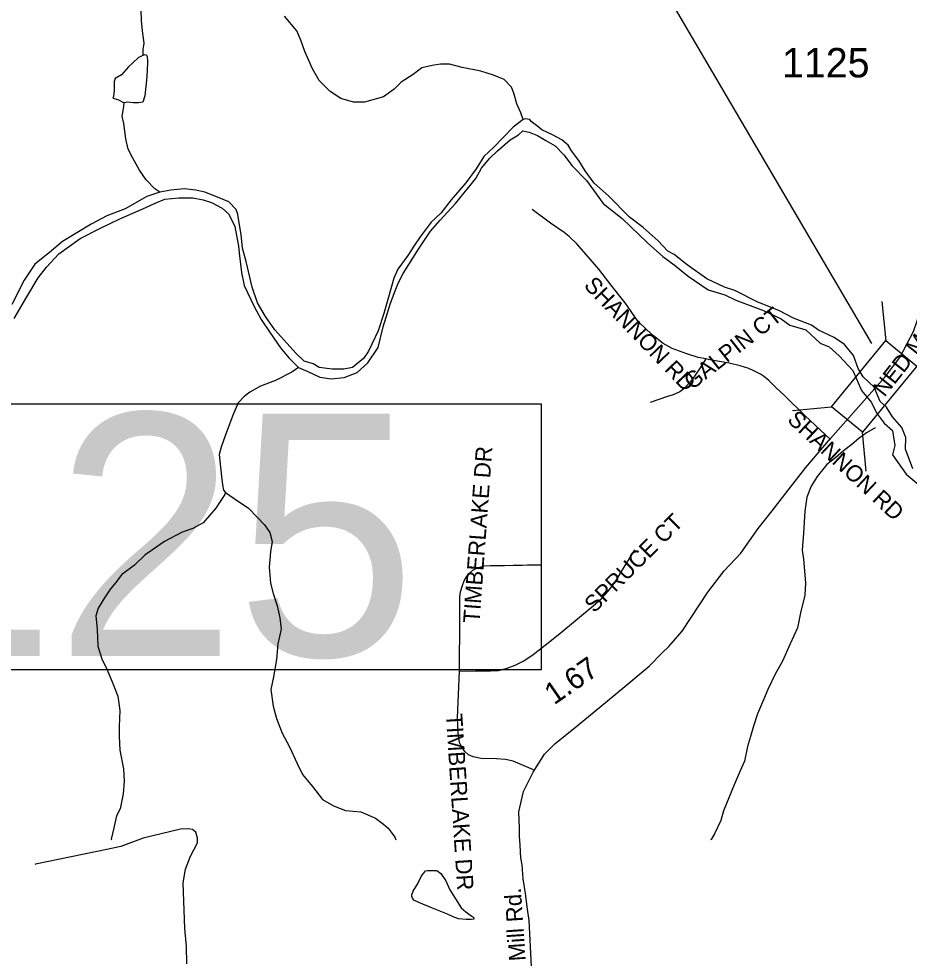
# Model space of a CAD drawing. Extents: x 1950930 to 2061844, y 904556 to 1017002.
# Drawn here: x 2005881 to 2011020, y 909278 to 914703 of the extents above; entities that cross this region are included whole.
import ezdxf

# ---------------------------------------------------------------- set-up
doc = ezdxf.new("R2010")
doc.units = 0
for name, color, linetype in [('Exist Hydrographic Creek Single Shore', 7, 'Continuous'), ('Exist Hydrographic Misc Water Feature', 7, 'Continuous'), ('Exist Hydrographic River Shore', 7, 'Continuous'), ('Exist Road Non-System Type 51', 7, 'Continuous'), ('Exist Road Non-System Type 51 Label', 7, 'Continuous'), ('Exist Road Primary US Structure Standard Bridge CELL', 7, 'Continuous'), ('Exist Road Secondary Structure Pipe Number Label', 7, 'Continuous'), ('Exist Road Secondary Structure Standard Bridge CELL', 7, 'Continuous'), ('Exist Road Secondary Structure Standard Bridge Number Label', 7, 'Continuous'), ('Exist Road Secondary Type 51 Attributed', 7, 'Continuous'), ('Exist Road Secondary Type 51 Label', 7, 'Continuous'), ('Exist Road Secondary Type 51 Number Label', 7, 'Continuous')]:
    doc.layers.add(name, color=color, linetype=linetype)

msp = doc.modelspace()

# ---------------------------------------------------------------- linework, layer by layer
at = {"layer": 'Exist Hydrographic Creek Single Shore'}
for points in [[(2008792.4, 914121.2), (2008778.1, 914161.2), (2008756.2, 914213.1), (2008738.1, 914273.2), (2008724.1, 914309.3), (2008682, 914353.2), (2008620.2, 914377.1), (2008548.1, 914401.2), (2008439.9, 914421.2), (2008366.2, 914441.1), (2008314, 914440.8), (2008265.9, 914433), (2008207.9, 914421), (2008156.2, 914380.8), (2008088, 914336.9), (2008048.2, 914296.7), (2007986.2, 914252.7), (2007876.3, 914222.8), (2007812.3, 914222.5), (2007740.2, 914242.7), (2007678, 914282.7), (2007614, 914346.3), (2007576.1, 914414.4), (2007554.1, 914462.4), (2007531.9, 914514.4), (2007508, 914580.5), (2007485.8, 914634.5), (2007414, 914718.3)], [(2007495.2, 912690.2), (2007457.2, 912662.5), (2007363.3, 912614.2), (2007275.4, 912582.2), (2007213.3, 912546.1), (2007181.3, 912522.1), (2007147.4, 912486.1), (2007117.4, 912418.1), (2007097.2, 912362.1), (2007071.6, 912294), (2007049.6, 912230.1), (2007037.5, 912186.1), (2007049.7, 912060.2), (2007055.6, 912012.1), (2007061.5, 911980.2), (2007073.7, 911968.1)], [(2010823.3, 912340.6), (2010773.5, 912312.4), (2010731.5, 912280.5), (2010689.4, 912244.3), (2010641.4, 912208.5), (2010595.7, 912168.4), (2010545.6, 912128.4), (2010489.7, 912060.4), (2010453.8, 912004.3), (2010429.8, 911940.2), (2010417.7, 911860.4), (2010409.8, 911732.2), (2010401.8, 911634.2), (2010410, 911582.2), (2010421.9, 911446.1), (2010418.1, 911374.3), (2010392.1, 911272.2), (2010376.2, 911186.2), (2010332.3, 911094.2), (2010288.2, 910994), (2010248.3, 910922), (2010204.4, 910830), (2010178.6, 910769.9), (2010144.4, 910689.8), (2010120.6, 910617.8), (2010104.6, 910558.1), (2010086.7, 910500), (2010068.6, 910416.1), (2010044.7, 910359.8), (2010010.6, 910279.8), (2009948.8, 910129.8), (2009932.9, 910074), (2009896.8, 909996), (2009877.1, 909963.9), (2009872.8, 909961.7)], [(2007073.7, 911968.1), (2007069.5, 911956), (2007043.7, 911915.9), (2007017.6, 911876.1), (2006945.7, 911791.9), (2006885.6, 911760), (2006823.8, 911738), (2006721.9, 911683.9), (2006651.7, 911635.8), (2006609.8, 911607.8), (2006547.8, 911547.7), (2006473.8, 911491.5), (2006440.1, 911447.6), (2006409.8, 911411.4), (2006375.9, 911359.6), (2006337.9, 911299.4), (2006326.2, 911255.7), (2006332.1, 911175.5), (2006336.3, 911079.5), (2006360.1, 911007.5), (2006390.3, 910943.6), (2006422.5, 910863.5), (2006452.5, 910791.6), (2006464.5, 910707.7), (2006460.3, 910615.6), (2006460.5, 910559.5), (2006464.7, 910479.6), (2006484.5, 910371.6), (2006488.6, 910299.6), (2006482.8, 910227.6), (2006464.9, 910139.6), (2006444.7, 910099.7), (2006428.9, 910031.4), (2006414.7, 909965.4), (2006415, 909961.5)], [(2007073.7, 911968.1), (2007123.8, 911932), (2007205.7, 911876.1), (2007255.8, 911824.2), (2007299.8, 911780.3), (2007329.8, 911736.1), (2007343.8, 911684.2), (2007333.7, 911624.1), (2007326, 911536.3), (2007333.9, 911444.2), (2007348.1, 911384.2), (2007371.9, 911312.2), (2007388.2, 911244.2), (2007394.1, 911178.2), (2007376.2, 911094.2), (2007368.1, 911002.1), (2007350.3, 910902.1), (2007336.3, 910830.2), (2007348.5, 910734.1), (2007368.3, 910662.1), (2007400.4, 910578.1), (2007442.7, 910498.2), (2007486.7, 910402.1), (2007518.8, 910338.1), (2007576.8, 910270.3), (2007632.7, 910194.3), (2007696.9, 910158.5), (2007766.9, 910130.5), (2007855, 910122.4), (2007938.9, 910086.6), (2007984.8, 910052.5), (2008012.9, 910028.6), (2008030.8, 910006.6), (2008050.8, 909976.6), (2008057.1, 909960.8)]]:
    msp.add_lwpolyline(points, dxfattribs=at)
at = {"layer": 'Exist Hydrographic Misc Water Feature'}
for points in [[(2006597.8, 914494), (2006597.8, 914525.8), (2006603.8, 914561.8), (2006593.8, 914633.9), (2006589.8, 914694), (2006587.8, 914753.8), (2006583.7, 914841.8), (2006557.5, 914989.7), (2006537.7, 915093.8), (2006521.5, 915197.8), (2006513.6, 915277.7), (2006509.4, 915329.7), (2006513.4, 915425.8), (2006507.2, 915493.8), (2006497.2, 915545.9)], [(2006597.8, 914494), (2006585.8, 914485.7), (2006571.9, 914479.7), (2006537.9, 914449.9), (2006514.1, 914425.8), (2006474.1, 914379.7), (2006436.2, 914357.8), (2006431.9, 914341.9), (2006430.2, 914289.7), (2006428.1, 914253.7), (2006424, 914245.9), (2006452.1, 914237.7), (2006488.1, 914217.6)], [(2006597.8, 914494), (2006610.1, 914498), (2006617.9, 914493.9), (2006622, 914485.9), (2006624, 914458), (2006622.2, 914401.9), (2006618.2, 914349.8), (2006608.1, 914257.8), (2006596.2, 914222), (2006572.1, 914217.9), (2006540.3, 914217.9), (2006508.2, 914221.8), (2006488.1, 914217.6)], [(2006694.4, 913701.8), (2006666.6, 913721.7), (2006616.4, 913773.9), (2006576.6, 913829.9), (2006538.3, 913897.6), (2006512.4, 913949.7), (2006498.2, 914009.7), (2006486.3, 914097.9), (2006476.4, 914141.7), (2006482.3, 914173.8), (2006486, 914197.7), (2006488.1, 914217.6)], [(2008391.2, 909636.6), (2008433.3, 909568.7), (2008461.2, 909544.7), (2008483.2, 909528.7), (2008499.2, 909518.7), (2008507.3, 909510.8), (2008507.3, 909502.8), (2008491.3, 909500.7), (2008463.3, 909500.7), (2008419.3, 909504.6), (2008387.2, 909516.6), (2008355.3, 909532.7), (2008269.2, 909566.7), (2008189.3, 909600.5), (2008161.1, 909612.5), (2008153.2, 909624.5), (2008149.2, 909636.6), (2008149.2, 909644.6), (2008157.2, 909664.6), (2008181.2, 909704.5), (2008205, 909752.6), (2008217.1, 909766.6), (2008229, 909782.6), (2008241.1, 909784.5), (2008265.1, 909784.6), (2008277.1, 909784.6), (2008293.1, 909784.6), (2008317.1, 909766.5), (2008345, 909724.6), (2008369.2, 909672.6), (2008391.2, 909636.6)]]:
    msp.add_lwpolyline(points, dxfattribs=at)
at = {"layer": 'Exist Hydrographic River Shore'}
for points in [[(2008792.4, 914121.2), (2008734.4, 914077.1), (2008622.4, 913961.2), (2008564.5, 913909), (2008520.4, 913837), (2008460.3, 913756.9), (2008376.6, 913656.9), (2008316.6, 913581), (2008260.7, 913529), (2008196.6, 913445), (2008164.8, 913396.7), (2008126.8, 913336.8), (2008068.7, 913256.6), (2008045, 913204.6), (2008014.8, 913096.6), (2007986.9, 913000.7), (2007955, 912900.6), (2007919, 912824.6), (2007899.1, 912784.6), (2007871, 912740.6), (2007807.2, 912688.7), (2007757.2, 912680.6), (2007689.2, 912680.3), (2007615.3, 912690.4), (2007579.3, 912710.5), (2007527.1, 912726.3), (2007481.1, 912770.3), (2007427.2, 912830.4), (2007358.9, 912906.4), (2007305, 912984.3), (2007259, 913062.3), (2007226.8, 913154.2), (2007192.8, 913302.3), (2007172.7, 913378.2), (2007164.5, 913458.1), (2007154.5, 913514.1), (2007144.6, 913574), (2007134.7, 913602.1), (2007092.6, 913646), (2007036.6, 913670.1), (2006954.6, 913702), (2006902.3, 913713.9), (2006834.6, 913721.8), (2006758.6, 913713.9), (2006694.4, 913701.8)], [(2011041.6, 912104.8), (2010999.8, 912217), (2011000.8, 912285.4), (2010978, 912342.3), (2010923.1, 912404.5), (2010888.9, 912459.4), (2010852.7, 912492.5), (2010818.5, 912576.4), (2010755.3, 912635.4), (2010726.3, 912683.1), (2010699.4, 912758.7), (2010646.6, 912822.9), (2010587.6, 912863.3), (2010496.4, 912905.7), (2010456, 912933.7), (2010353.1, 912974.2), (2010267, 913018.3), (2010146.9, 913066), (2010014.7, 913134.1), (2009954.8, 913154), (2009852.7, 913201.7), (2009738.9, 913281.9), (2009662.7, 913341.9), (2009626.6, 913361.6), (2009570.8, 913421.9), (2009484.7, 913497.8), (2009406.6, 913557.5), (2009284.4, 913681.4), (2009202.6, 913753.4), (2009150.5, 913825.3), (2009112.4, 913885.5), (2009070.3, 913941.5), (2009052.2, 913973.4), (2009014.5, 914005.3), (2008962.2, 914033.3), (2008900.4, 914061.2), (2008876.2, 914081.4), (2008838.1, 914109.4), (2008830.1, 914121.4), (2008804.3, 914125.2), (2008792.4, 914121.2)], [(2007495.2, 912690.2), (2007549.2, 912666.5), (2007619.1, 912634.5), (2007683.2, 912624.3), (2007759.1, 912632.6), (2007833.2, 912660.6), (2007895.1, 912716.8), (2007955, 912804.8), (2007983.1, 912924.6), (2008026.9, 913060.6), (2008053, 913132.6), (2008072.7, 913180.7), (2008098.7, 913232.7), (2008188.6, 913372.9), (2008256.7, 913476.9), (2008312.5, 913541), (2008400.4, 913637), (2008476.5, 913729), (2008518.6, 913780.9), (2008552.3, 913840.9), (2008598.4, 913897.1), (2008644.3, 913941.1), (2008716.2, 914005.3), (2008764.3, 914033.1), (2008790.4, 914057.2), (2008826.4, 914049.3), (2008874.2, 914029.2), (2008922.2, 914001.3), (2008976.3, 913969.4), (2009026.4, 913917.5), (2009074.3, 913853.5), (2009156.6, 913769.4), (2009254.6, 913637.4), (2009362.7, 913549.5), (2009508.8, 913409.7), (2009598.7, 913329.7), (2009662.7, 913281.8), (2009744.8, 913217.8), (2009859, 913138), (2009956.8, 913110), (2010018.8, 913077.9), (2010179.1, 913018.1), (2010281.1, 912970.1), (2010330.9, 912934.3), (2010423.8, 912906.1), (2010505.9, 912829.9), (2010558.6, 912808.4), (2010615.5, 912757.6), (2010695.3, 912671.7), (2010744, 912555.7), (2010800.9, 912489.4), (2010835.1, 912421.1), (2010875.5, 912367.2)], [(2006694.4, 913701.8), (2006620.4, 913677.7), (2006494.5, 913605.8), (2006388.7, 913565.6), (2006298.7, 913517.6), (2006132.6, 913417.3), (2006058.7, 913353.6), (2005972.7, 913285.4), (2005910.7, 913193.2), (2005840.9, 913053.2)], [(2005853, 912973.2), (2005926.8, 913097.4), (2005992.7, 913207.3), (2006040.6, 913269.3), (2006110.8, 913345.6), (2006234.6, 913433.6), (2006352.7, 913493.5), (2006464.7, 913547.7), (2006614.4, 913613.8), (2006668.4, 913638), (2006724.4, 913661.8), (2006804.6, 913670), (2006884.4, 913669.9), (2006944.5, 913657.9), (2006992.4, 913642.1), (2007054.4, 913610), (2007092.7, 913574.1), (2007126.7, 913504.1), (2007148.7, 913390.1), (2007154.7, 913334.2), (2007166.9, 913238.2), (2007180.7, 913162.1), (2007238.9, 913042.1), (2007279, 912966.1), (2007331, 912890.2), (2007391.2, 912802.3), (2007439.2, 912746.2), (2007495.2, 912690.2)], [(2010875.5, 912367.2), (2010923.1, 912324.7), (2010937.6, 912239.8), (2010923.5, 912184.6), (2011003.6, 912072.7), (2011107.7, 911984.6), (2011225.6, 911924.7), (2011335.8, 911872.9), (2011499.9, 911797), (2011623.8, 911724.9), (2011714, 911691.2), (2011803.8, 911655.2), (2011855.7, 911641.3), (2011915.8, 911625.3)]]:
    msp.add_lwpolyline(points, dxfattribs=at)
at = {"layer": 'Exist Road Non-System Type 51'}
for points in [[(2009845.6, 912739.1), (2009802.1, 912747.5), (2009737.4, 912768), (2009652.6, 912799.1), (2009599.4, 912828.6), (2009543.8, 912872.8), (2009506.1, 912907.2), (2009454.5, 912957.1), (2009381.2, 913063.2), (2009306.5, 913156.6), (2009228.5, 913256.6), (2009153.8, 913344.6), (2009102.1, 913403.9), (2009058.1, 913446.8), (2009028.5, 913468.8), (2008949.4, 913523.7), (2008843.9, 913601.8)], [(2009845.6, 912739.1), (2009810.5, 912681.7), (2009767.5, 912619.7), (2009745.4, 912594.4), (2009718.8, 912566.5), (2009695.4, 912548.1), (2009658, 912532.3), (2009625.8, 912521.6), (2009525.8, 912487.6)], [(2010565.6, 912273.1), (2010417.4, 912413), (2010304.4, 912523.1), (2010251.2, 912574.8), (2010210.2, 912614.1), (2010180, 912639.4), (2010161.1, 912651.7), (2010124.2, 912669.8), (2010093.6, 912683.6), (2010044.5, 912700), (2009981.4, 912714.8), (2009870, 912734.4), (2009845.6, 912739.1)], [(2008424.4, 910935.7), (2008517.1, 910937.2), (2008603.8, 910937.2), (2008648.8, 910939.9), (2008694.1, 910951.1), (2008745, 910969.6), (2008795.8, 910994.9), (2008848.9, 911032.7), (2008918.1, 911086.6), (2009004.4, 911152.8), (2009196.5, 911312.1), (2009245, 911356), (2009282.8, 911398.3), (2009317.8, 911442.2), (2009340.9, 911478.4), (2009360.1, 911510.8), (2009437.4, 911637)], [(2008424.4, 910935.7), (2008425, 910948.2), (2008427.1, 911224.3), (2008426.8, 911364.1), (2008430.1, 911394.1), (2008441.2, 911430.9), (2008450.8, 911456.6), (2008464.4, 911480.6), (2008482, 911502.1), (2008501.8, 911519.2), (2008524.9, 911531.2), (2008566.9, 911543.2), (2008602.9, 911546.6), (2008639.8, 911545.8), (2008684.2, 911546.6), (2008734.9, 911548.4), (2008787.1, 911548.4), (2008817.1, 911550.1), (2008893.5, 911549.8)], [(2008851, 910366.1), (2008783.4, 910394.9), (2008734.5, 910415.1), (2008690.8, 910424.9), (2008637.6, 910430.1), (2008550.1, 910431.8), (2008502.6, 910439.9), (2008476.9, 910451.9), (2008454.6, 910470.8), (2008435.8, 910500.8), (2008424.5, 910523.9), (2008416, 910579.6), (2008412.5, 910666.2), (2008424.4, 910935.7)], [(2006850.6, 909245.3), (2006848.5, 909346), (2006839.9, 909448.9), (2006829.1, 909712.5), (2006842, 909791.8), (2006872, 909866.8), (2006891.4, 909903.2), (2006912.8, 909943.9), (2006912.8, 909971.8), (2006902, 910006.1), (2006882.8, 910021.1), (2006859.1, 910025.4), (2006814.1, 910023.2), (2006597.8, 909971.8), (2006469.1, 909922.5), (2006387.8, 909905.4), (2005976.2, 909821.8), (2005974.1, 909819.6)]]:
    msp.add_lwpolyline(points, dxfattribs=at)
at = {"layer": 'Exist Road Secondary Structure Pipe Number Label'}
msp.add_lwpolyline([(2003830.6, 912479.2), (2008895.2, 912479.2), (2008895.2, 910943.8), (2003830.6, 910943.8)], close=True, dxfattribs=at)
at = {"layer": 'Exist Road Secondary Structure Standard Bridge CELL'}
for p, q in [((2010887, 912844.4), (2010865.1, 913069.7)), ((2010345.8, 912440.4), (2010571.1, 912462.3)), ((2010771.7, 912089.8), (2010749.9, 912315.1))]:
    msp.add_line(p, q, dxfattribs=at)
msp.add_lwpolyline([(2010571.1, 912462.3), (2010886.1, 912845.1), (2011064.9, 912697.9), (2010749.9, 912315.1)], close=True, dxfattribs=at)
at = {"layer": 'Exist Road Secondary Structure Standard Bridge Number Label'}
msp.add_line((2010805.1, 912828.1), (2008100.2, 917438.9), dxfattribs=at)
at = {"layer": 'Exist Road Secondary Type 51 Attributed'}
for points in [[(2010804, 912549.5), (2010881.7, 912635.4), (2010965.6, 912746.3), (2011045.3, 912897.5), (2011066, 912959.6), (2011112.5, 913098.9), (2011120.4, 913174.9), (2011126.3, 913517.5), (2011147.5, 913894.4)], [(2008853.3, 908964.4), (2008826.1, 909494.9), (2008817.8, 909560.9), (2008806.3, 909651.6), (2008791.5, 909735.8), (2008786.8, 909817.6), (2008779.2, 909857.1), (2008776.9, 909889.8), (2008773.9, 909935.4), (2008770.8, 909979.4), (2008770.8, 910029.6), (2008767.8, 910122.3), (2008793.6, 910240.8), (2008849, 910352.5), (2008914.3, 910455.8), (2008975, 910516.6), (2009104.1, 910619.9), (2009279.4, 910765), (2009379.6, 910847.1), (2009518.6, 910964.8), (2009594.5, 911040.9), (2009633.2, 911078), (2009709.8, 911166.9), (2009858.6, 911391.8), (2009952.7, 911514.9), (2010047.6, 911617.4), (2010147.8, 911760.3), (2010228.8, 911861.3), (2010320.7, 911981.4), (2010422.9, 912111.4), (2010566.9, 912279.2), (2010729.5, 912464.6), (2010804, 912549.5)]]:
    msp.add_lwpolyline(points, dxfattribs=at)

# ---------------------------------------------------------------- texts
at = {"layer": 'Exist Road Non-System Type 51 Label'}
for s, rotation, p in [('  NED MOORE RD', 51.7073, (2010833.7, 912459)), ('  SHANNON RD', 313.827, (2009088.6, 913209.6)), ('  GALPIN CT', 38.1572, (2009711.6, 912512.9)), ('  SHANNON RD', 316.8908, (2010259.8, 912429.2)), ('  TIMBERLAKE DR', 85.7981, (2008534.6, 911139.9)), ('  SPRUCE CT', 45, (2009152.8, 911217.8)), ('  TIMBERLAKE DR', 273.7346, (2008340.7, 910758.3))]:
    msp.add_text(s, height=95, rotation=rotation, dxfattribs=at).set_placement(p)
at = {"layer": 'Exist Road Primary US Structure Standard Bridge CELL'}
msp.add_text('1.67', height=125, rotation=34.724, dxfattribs=at).set_placement((2008970.6, 910737.8))
at = {"layer": 'Exist Road Secondary Structure Pipe Number Label'}
msp.add_text('P125', height=1400, dxfattribs=at).set_placement((2003802.2, 911022.9))
at = {"layer": 'Exist Road Secondary Type 51 Label'}
msp.add_text('Moores Mill Rd.', height=95, rotation=93.8539, dxfattribs=at).set_placement((2008837.6, 908806.3))
at = {"layer": 'Exist Road Secondary Type 51 Number Label'}
msp.add_text('1125', height=170, dxfattribs=at).set_placement((2010285.7, 914364.9))

doc.saveas('drawing.dxf')
